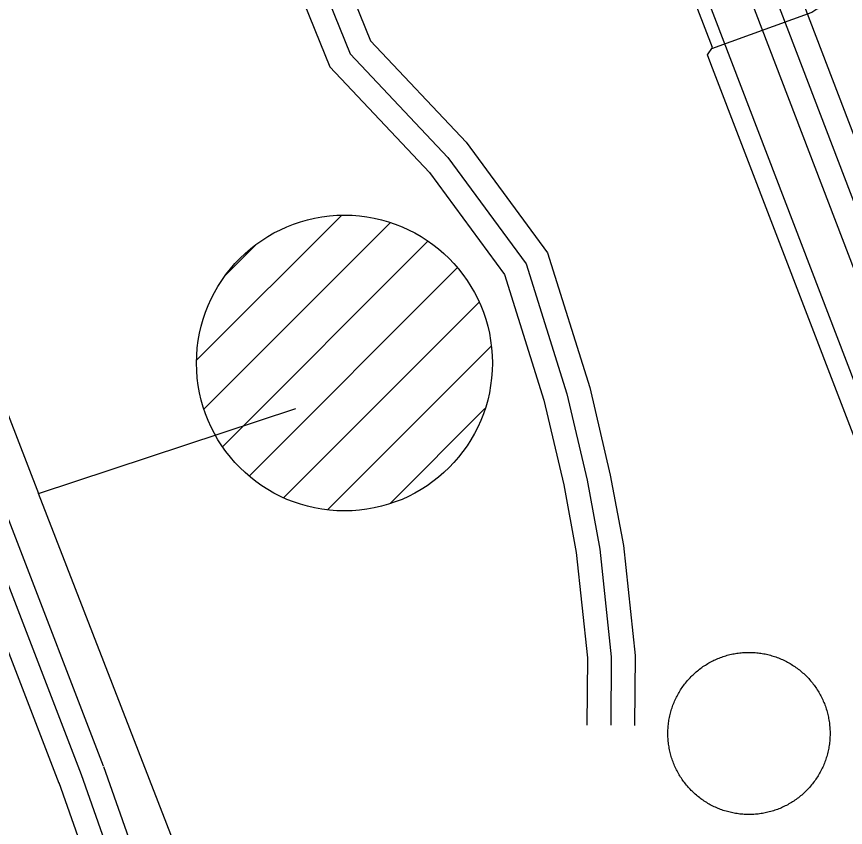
# Model space of a CAD drawing. Extents: x 3694830 to 3732949, y 415201 to 440970.
# Drawn here: x 3710822 to 3711344, y 433979 to 434490 of the extents above; entities that cross this region are included whole.
import ezdxf

# ---------------------------------------------------------------- set-up
doc = ezdxf.new("R2010")
doc.units = 0
for name, color, linetype in [('V-DOMW-TANK', 7, 'Continuous'), ('V-RIVR-EDGE', 7, 'Continuous'), ('V-ROAD-CNTR', 7, 'Continuous'), ('V-UTIL-LINE', 7, 'Continuous')]:
    doc.layers.add(name, color=color, linetype=linetype)

msp = doc.modelspace()

# ---------------------------------------------------------------- linework, layer by layer
at = {"layer": 'V-DOMW-TANK'}
for p, q in [((3710935.49, 434273.37), (3711026.61, 434364.5)), ((3710940.07, 434242.6), (3711057.28, 434359.82)), ((3710951.75, 434218.92), (3711080.98, 434348.16)), ((3710953.68, 434326.92), (3710973.02, 434346.27)), ((3710968.52, 434200.34), (3711099.6, 434331.42)), ((3710990.18, 434186.65), (3711113.33, 434309.79)), ((3711017.93, 434179.04), (3711120.91, 434282.02)), ((3711057.21, 434182.96), (3711116.96, 434242.72))]:
    msp.add_line(p, q, dxfattribs=at)
for points in [[(3711233.05, 434029.52), (3711232.91, 434030.4), (3711232.79, 434031.29), (3711232.68, 434032.17), (3711232.58, 434033.06), (3711232.5, 434033.95), (3711232.44, 434034.83), (3711232.4, 434035.73), (3711232.36, 434036.62), (3711232.35, 434037.51), (3711232.35, 434038.4), (3711232.36, 434039.29), (3711232.39, 434040.18), (3711232.44, 434041.08), (3711232.5, 434041.97), (3711232.58, 434042.85), (3711232.67, 434043.74), (3711232.78, 434044.63), (3711232.9, 434045.51), (3711233.04, 434046.39), (3711233.19, 434047.27), (3711233.36, 434048.14), (3711233.55, 434049.02), (3711233.75, 434049.89), (3711233.96, 434050.75), (3711234.19, 434051.62), (3711234.44, 434052.47), (3711234.7, 434053.33), (3711234.97, 434054.17), (3711235.26, 434055.02), (3711235.56, 434055.85), (3711235.88, 434056.69), (3711236.22, 434057.52), (3711236.57, 434058.34), (3711236.93, 434059.15), (3711237.31, 434059.96), (3711237.7, 434060.76), (3711238.1, 434061.56), (3711238.52, 434062.35), (3711238.95, 434063.13), (3711239.4, 434063.9), (3711239.85, 434064.66), (3711240.33, 434065.42), (3711240.81, 434066.17), (3711241.31, 434066.91), (3711241.82, 434067.64), (3711242.34, 434068.36), (3711242.88, 434069.08), (3711243.43, 434069.78), (3711243.99, 434070.47), (3711244.56, 434071.16), (3711245.15, 434071.83), (3711245.74, 434072.49), (3711246.35, 434073.15), (3711246.97, 434073.79), (3711247.6, 434074.42), (3711248.24, 434075.04), (3711248.89, 434075.65), (3711249.55, 434076.25), (3711250.23, 434076.83), (3711250.91, 434077.41), (3711251.6, 434077.97), (3711252.31, 434078.52), (3711253.02, 434079.05), (3711253.74, 434079.58), (3711254.47, 434080.09), (3711255.21, 434080.59), (3711255.96, 434081.08), (3711256.71, 434081.55), (3711257.47, 434082.01), (3711258.25, 434082.46), (3711259.03, 434082.89), (3711259.81, 434083.31), (3711260.61, 434083.72), (3711261.41, 434084.11), (3711262.22, 434084.49), (3711263.03, 434084.85), (3711263.85, 434085.2), (3711264.68, 434085.53), (3711265.51, 434085.85), (3711266.35, 434086.16), (3711267.19, 434086.45), (3711268.04, 434086.73), (3711268.89, 434086.99), (3711269.75, 434087.23), (3711270.61, 434087.47), (3711271.48, 434087.68), (3711272.35, 434087.88), (3711273.22, 434088.07), (3711274.09, 434088.24), (3711274.97, 434088.4), (3711275.85, 434088.54), (3711276.74, 434088.66), (3711277.62, 434088.77), (3711278.51, 434088.87), (3711279.4, 434088.95), (3711280.29, 434089.01), (3711281.18, 434089.05), (3711282.07, 434089.09), (3711282.96, 434089.1), (3711283.85, 434089.1)], [(3711283.85, 434089.1), (3711284.74, 434089.09), (3711285.64, 434089.06), (3711286.53, 434089.01), (3711287.42, 434088.95), (3711288.31, 434088.88), (3711289.19, 434088.78), (3711290.08, 434088.67), (3711290.96, 434088.55), (3711291.84, 434088.41), (3711292.72, 434088.26), (3711293.6, 434088.09), (3711294.47, 434087.9), (3711295.34, 434087.7), (3711296.2, 434087.49), (3711297.07, 434087.26), (3711297.93, 434087.01), (3711298.78, 434086.75), (3711299.62, 434086.48), (3711300.47, 434086.19), (3711301.31, 434085.89), (3711302.14, 434085.57), (3711302.97, 434085.23), (3711303.79, 434084.89), (3711304.6, 434084.52), (3711305.41, 434084.15), (3711306.21, 434083.76), (3711307.01, 434083.35), (3711307.8, 434082.93), (3711308.58, 434082.5), (3711309.35, 434082.06), (3711310.12, 434081.6), (3711310.87, 434081.12), (3711311.62, 434080.64), (3711312.36, 434080.14), (3711313.09, 434079.63), (3711313.81, 434079.11), (3711314.53, 434078.57), (3711315.23, 434078.02), (3711315.92, 434077.46), (3711316.61, 434076.89), (3711317.28, 434076.3), (3711317.95, 434075.71), (3711318.6, 434075.1), (3711319.24, 434074.48), (3711319.87, 434073.85), (3711320.49, 434073.21), (3711321.1, 434072.56), (3711321.7, 434071.9), (3711322.28, 434071.22), (3711322.86, 434070.54), (3711323.42, 434069.85), (3711323.97, 434069.15), (3711324.51, 434068.43), (3711325.03, 434067.71), (3711325.54, 434066.98), (3711326.04, 434066.24), (3711326.53, 434065.5), (3711327.01, 434064.74), (3711327.46, 434063.98), (3711327.91, 434063.2)], [(3711327.91, 434063.2), (3711328.34, 434062.42), (3711328.77, 434061.64), (3711329.17, 434060.84), (3711329.56, 434060.04), (3711329.94, 434059.23), (3711330.3, 434058.42), (3711330.65, 434057.6), (3711330.98, 434056.77), (3711331.31, 434055.94), (3711331.61, 434055.1), (3711331.9, 434054.26), (3711332.18, 434053.41), (3711332.44, 434052.56), (3711332.69, 434051.7), (3711332.92, 434050.84), (3711333.14, 434049.98), (3711333.34, 434049.1), (3711333.52, 434048.23), (3711333.69, 434047.36), (3711333.85, 434046.48), (3711333.99, 434045.6), (3711334.12, 434044.71), (3711334.22, 434043.83), (3711334.32, 434042.94), (3711334.4, 434042.05), (3711334.46, 434041.16), (3711334.51, 434040.27), (3711334.54, 434039.38), (3711334.56, 434038.49), (3711334.56, 434037.6), (3711334.54, 434036.71), (3711334.51, 434035.82), (3711334.46, 434034.92), (3711334.4, 434034.03), (3711334.33, 434033.15), (3711334.23, 434032.26), (3711334.13, 434031.37), (3711334, 434030.49), (3711333.87, 434029.61), (3711333.71, 434028.73), (3711333.54, 434027.85), (3711333.35, 434026.98), (3711333.16, 434026.11), (3711332.94, 434025.25), (3711332.71, 434024.39), (3711332.47, 434023.53), (3711332.21, 434022.67), (3711331.93, 434021.83), (3711331.64, 434020.98), (3711331.34, 434020.14), (3711331.02, 434019.31), (3711330.68, 434018.48), (3711330.34, 434017.66), (3711329.97, 434016.85), (3711329.6, 434016.04), (3711329.21, 434015.23), (3711328.8, 434014.44), (3711328.39, 434013.65), (3711327.95, 434012.87), (3711327.51, 434012.1), (3711327.05, 434011.33), (3711326.58, 434010.58), (3711326.09, 434009.83), (3711325.6, 434009.09), (3711325.08, 434008.36), (3711324.56, 434007.64), (3711324.02, 434006.92), (3711323.48, 434006.22), (3711322.91, 434005.53), (3711322.34, 434004.84), (3711321.75, 434004.17), (3711321.16, 434003.5), (3711320.55, 434002.85), (3711319.93, 434002.21), (3711319.3, 434001.58), (3711318.66, 434000.96), (3711318.01, 434000.35), (3711317.35, 433999.75), (3711316.68, 433999.17), (3711315.99, 433998.6), (3711315.3, 433998.03), (3711314.6, 433997.48), (3711313.89, 433996.94), (3711313.17, 433996.42), (3711312.44, 433995.91), (3711311.7, 433995.41), (3711310.95, 433994.92), (3711310.19, 433994.45), (3711309.43, 433993.99), (3711308.66, 433993.54), (3711307.88, 433993.1), (3711307.09, 433992.69), (3711306.29, 433992.28), (3711305.49, 433991.89), (3711304.69, 433991.51), (3711303.87, 433991.15), (3711303.05, 433990.8), (3711302.23, 433990.46), (3711301.39, 433990.15), (3711300.55, 433989.84)], [(3711300.55, 433989.84), (3711299.71, 433989.55), (3711298.86, 433989.27), (3711298.01, 433989.01), (3711297.15, 433988.76), (3711296.29, 433988.53), (3711295.43, 433988.32), (3711294.56, 433988.11), (3711293.68, 433987.93), (3711292.81, 433987.76), (3711291.93, 433987.6), (3711291.05, 433987.46), (3711290.17, 433987.34), (3711289.28, 433987.23), (3711288.39, 433987.13), (3711287.5, 433987.05), (3711286.62, 433986.99), (3711285.73, 433986.94), (3711284.83, 433986.91), (3711283.94, 433986.9), (3711283.05, 433986.9), (3711282.16, 433986.91), (3711281.27, 433986.94), (3711280.38, 433986.98), (3711279.49, 433987.05), (3711278.6, 433987.12), (3711277.71, 433987.22), (3711276.82, 433987.33), (3711275.94, 433987.45), (3711275.06, 433987.59), (3711274.18, 433987.74), (3711273.31, 433987.91), (3711272.43, 433988.1), (3711271.56, 433988.29), (3711270.7, 433988.51), (3711269.84, 433988.74), (3711268.98, 433988.99), (3711268.13, 433989.25), (3711267.28, 433989.52), (3711266.43, 433989.81), (3711265.6, 433990.11), (3711264.76, 433990.43), (3711263.94, 433990.77), (3711263.11, 433991.11), (3711262.3, 433991.48), (3711261.49, 433991.85), (3711260.69, 433992.24), (3711259.89, 433992.65), (3711259.1, 433993.07), (3711258.32, 433993.5), (3711257.55, 433993.94), (3711256.79, 433994.4), (3711256.03, 433994.87), (3711255.28, 433995.36), (3711254.54, 433995.86), (3711253.81, 433996.37), (3711253.09, 433996.89), (3711252.38, 433997.43), (3711251.67, 433997.97), (3711250.98, 433998.54), (3711250.29, 433999.11), (3711249.62, 433999.69), (3711248.96, 434000.29), (3711248.3, 434000.9), (3711247.66, 434001.52), (3711247.03, 434002.15), (3711246.41, 434002.79), (3711245.8, 434003.44), (3711245.21, 434004.1), (3711244.62, 434004.77), (3711244.05, 434005.46), (3711243.48, 434006.15), (3711242.93, 434006.85), (3711242.4, 434007.57), (3711241.87, 434008.29), (3711241.36, 434009.02), (3711240.86, 434009.76), (3711240.37, 434010.5), (3711239.9, 434011.26), (3711239.44, 434012.02), (3711238.99, 434012.79), (3711238.56, 434013.57), (3711238.14, 434014.36), (3711237.73, 434015.16), (3711237.34, 434015.96), (3711236.96, 434016.77), (3711236.6, 434017.58), (3711236.25, 434018.4), (3711235.92, 434019.23), (3711235.6, 434020.06), (3711235.29, 434020.9), (3711235, 434021.74), (3711234.72, 434022.59), (3711234.46, 434023.44), (3711234.21, 434024.3), (3711233.98, 434025.16), (3711233.77, 434026.03), (3711233.57, 434026.89), (3711233.38, 434027.77), (3711233.21, 434028.64), (3711233.05, 434029.52)]]:
    msp.add_lwpolyline(points, dxfattribs=at)
msp.add_circle((3711028.47, 434271.42), 93.22, dxfattribs=at)
at = {"layer": 'V-RIVR-EDGE'}
msp.add_spline([(3709416.41, 438923.63), (3709424.2, 438904.77), (3709441.5, 438869.15), (3709450.77, 438855.78), (3709471.73, 438831.06), (3709491.09, 438809.18), (3709508.82, 438785.28), (3709539, 438725.35), (3709552.29, 438701.87), (3709586.93, 438647.6), (3709593.77, 438632.62), (3709609.48, 438608.32), (3709646.12, 438547.17), (3709660.21, 438520.04), (3709671.88, 438499.39), (3709677.92, 438486.03), (3709685.16, 438472.67), (3709701.68, 438446.34), (3709741.56, 438385.59), (3709764.53, 438355.61), (3709775.01, 438339.81), (3709795.15, 438309.43), (3709809.24, 438283.52), (3709836.62, 438236.95), (3709866.83, 438187.14), (3709888.98, 438151.9), (3709906.3, 438125.17), (3709922.82, 438100.46), (3709934.91, 438085.88), (3709970.78, 438036.86), (3709995.37, 438006.87), (3710014.73, 437984.99), (3710041.34, 437953.38), (3710062.31, 437929.47), (3710132.49, 437858.54), (3710157.5, 437830.57), (3710170.8, 437815.17), (3710191.37, 437793.69), (3710222.84, 437764.5), (3710249.05, 437736.13), (3710268.42, 437717.07), (3710289.78, 437688.72), (3710309.53, 437662.38), (3710331.69, 437632.81), (3710343.39, 437618.63), (3710343.77, 437612.16), (3710342.52, 437595.18), (3710341.69, 437587.09), (3710344.09, 437574.95), (3710349.32, 437564.02), (3710357.38, 437554.7), (3710372.31, 437541.72), (3710390.86, 437520.65), (3710416.28, 437497.14), (3710444.93, 437474.82), (3710461.87, 437456.59), (3710478.8, 437433.49), (3710492.11, 437422.14), (3710505.43, 437411.19), (3710519.55, 437396.6), (3710538.5, 437375.12), (3710572.38, 437340.66), (3710589.7, 437314.74), (3710598.97, 437299.35), (3710610.66, 437287.19), (3710630.42, 437265.71), (3710667.13, 437227.61), (3710694.96, 437201.26), (3710719.98, 437180.57), (3710742.58, 437162.32), (3710763.16, 437145.28), (3710783.34, 437129.87), (3710806.36, 437118.09), (3710826.96, 437107.52), (3710844.32, 437094.94), (3710865.3, 437076.69), (3710879.82, 437061.29), (3710892.72, 437046.7), (3710907.66, 437034.94), (3710922.99, 437022.37), (3710947.6, 436998.85), (3710956.48, 436993.17), (3710973.42, 436976.14), (3710992.78, 436956.28), (3711016.18, 436931.96), (3711039.57, 436905.62), (3711072.63, 436865.91), (3711081.48, 436850.93), (3711083.08, 436840.81), (3711081.43, 436829.9), (3711079.39, 436823.03), (3711079.38, 436817.37), (3711081.78, 436806.85), (3711087.82, 436797.53), (3711088.61, 436789.04), (3711091.81, 436776.5), (3711098.25, 436764.35), (3711106.73, 436757.05), (3711115.2, 436750.96), (3711118.01, 436742.87), (3711119.2, 436732.35), (3711119.18, 436721.43), (3711123.99, 436706.06), (3711132.05, 436695.93), (3711146.56, 436677.29), (3711154.62, 436665.54), (3711168.32, 436646.1), (3711177.97, 436623.03), (3711181.56, 436604.01), (3711185.97, 436588.23), (3711194.83, 436571.23), (3711219.42, 436540.84), (3711231.91, 436522.2), (3711251.26, 436500.73), (3711276.67, 436472.36), (3711302.06, 436440.35), (3711327.08, 436416.83), (3711345.23, 436400.61), (3711358.56, 436391.68), (3711362.6, 436391.67), (3711365.03, 436393.29), (3711367.06, 436395.71), (3711360.22, 436410.69), (3711348.95, 436433.76), (3711348.56, 436435.79), (3711350.19, 436441.04), (3711353.43, 436443.46), (3711360.71, 436445.86), (3711370.41, 436443.41), (3711379.69, 436435.71), (3711385.35, 436433.27), (3711393.03, 436433.25), (3711401.93, 436435.25), (3711411.23, 436435.63), (3711418.91, 436432.78), (3711433.43, 436419.4), (3711452.78, 436395.9), (3711476.58, 436370.77), (3711503.19, 436338.76), (3711528.99, 436307.56), (3711539.87, 436292.97), (3711550.76, 436278.79), (3711562.46, 436268.25), (3711578.58, 436248.8), (3711601.94, 436211.14), (3711619.66, 436179.96), (3711638.58, 436146.75), (3711647.84, 436129.34), (3711661.95, 436112.32), (3711680.1, 436094.49), (3711699.46, 436073.01), (3711711.15, 436058.83), (3711730.9, 436031.68), (3711750.26, 436012.63), (3711780.51, 435980.21), (3711801.87, 435951.85), (3711825.64, 435916.61), (3711836.91, 435896.36), (3711875.6, 435841.68), (3711900.17, 435803.2), (3711927.96, 435759.86), (3711955.74, 435708.04), (3711962.56, 435688.21), (3711968.59, 435674.44), (3711979.06, 435653.79), (3711993.17, 435638.39), (3712013.35, 435620.95), (3712024.24, 435612.03), (3712033.92, 435601.49), (3712046.42, 435584.88), (3712059.71, 435563.42), (3712069.37, 435546.41), (3712083.08, 435529.39), (3712097.18, 435509.95), (3712116.96, 435495.34), (3712130.69, 435486.82), (3712141.57, 435473.85), (3712168.59, 435442.65), (3712171.4, 435435.36), (3712183.09, 435419.56), (3712199.62, 435402.13), (3712223.83, 435380.64), (3712242.79, 435359.97), (3712257.3, 435340.93), (3712270.99, 435318.25), (3712283.08, 435302.45), (3712301.62, 435277.34), (3712346.38, 435227.49), (3712366.53, 435199.54), (3712381.44, 435177.66), (3712398.77, 435155.78), (3712416.91, 435132.29), (3712436.61, 435086.54), (3712455.54, 435054.15), (3712466.42, 435037.54), (3712489, 435011.61), (3712512.79, 434986.07), (3712546.27, 434954.04), (3712574.51, 434927.69), (3712607.17, 434886.36), (3712630.95, 434857.59), (3712637.81, 434850.3), (3712652.73, 434835.7), (3712657.97, 434827.2), (3712659.16, 434819.11), (3712661.57, 434812.23), (3712661.96, 434804.95), (3712668.82, 434797.65), (3712682.52, 434779.83), (3712700.66, 434757.14), (3712724.04, 434725.94), (3712742.58, 434702.85), (3712756.29, 434685.83), (3712784.54, 434665.54), (3712804.33, 434653.77), (3712827.35, 434641.58), (3712857.63, 434621.69), (3712868.51, 434609.13), (3712884.65, 434593.32), (3712899.98, 434579.53), (3712922.18, 434563.3), (3712941.55, 434547.08), (3712958.08, 434527.63), (3712978.25, 434505.74), (3712995.19, 434491.14), (3713016.17, 434471.68), (3713032.29, 434449.4), (3713043.36, 434433.46)], degree=3, dxfattribs=at)
at = {"layer": 'V-ROAD-CNTR'}
for points in [[(3710029.75, 436192.88), (3710175.06, 435802.71), (3710567.71, 434778.02), (3710862.49, 434012.13)], [(3710021.02, 436173.34), (3710161.03, 435797.41), (3710553.71, 434772.64), (3710848.49, 434006.74)], [(3711117, 434974.42), (3711293.25, 434519.97), (3711577.68, 433777.36)], [(3711107.2, 434958.21), (3711279.26, 434514.58), (3711563.67, 433771.99)], [(3710941.16, 434922.53), (3710964.03, 434854.11), (3710993.52, 434779.88), (3711029.4, 434676.02), (3711028.48, 434574.32), (3711015.43, 434507.46), (3711032.12, 434466.26), (3711093.69, 434401.05), (3711142.96, 434334.03), (3711168.63, 434252.03), (3711181.36, 434197.69), (3711189.44, 434154.18), (3711196.65, 434086.34), (3711196.31, 434043.13)], [(3710963.32, 434903.56), (3710978.13, 434859.26), (3711007.58, 434785.1), (3711044.42, 434678.47), (3711043.46, 434572.8), (3711031.01, 434508.96), (3711044.97, 434474.5), (3711105.23, 434410.68), (3711156.53, 434340.9), (3711183.11, 434255.98), (3711196.04, 434200.77), (3711204.3, 434156.35), (3711211.65, 434087.08), (3711211.31, 434043.01)], [(3710935.25, 434892.9), (3710949.94, 434848.95), (3710979.45, 434774.66), (3711014.38, 434673.57), (3711013.49, 434575.84), (3710999.86, 434505.96), (3711019.28, 434458.01), (3711082.15, 434391.42), (3711129.39, 434327.16), (3711154.15, 434248.07), (3711166.67, 434194.6), (3711174.59, 434152.02), (3711181.64, 434085.61), (3711181.31, 434043.24)], [(3710589.38, 434763.47), (3710876.48, 434017.52)], [(3711294.64, 434558.29), (3711591.69, 433782.72)], [(3710876.63, 434017.11), (3711062.99, 433487.72)], [(3710862.49, 434012.13), (3711053.9, 433468.37)], [(3710848.34, 434007.15), (3711034.94, 433477.07)]]:
    msp.add_lwpolyline(points, dxfattribs=at)
at = {"layer": 'V-UTIL-LINE'}
msp.add_line((3710704.71, 434527.53), (3710835.57, 434189.24), dxfattribs=at)
for points in [[(3711382, 434141.39), (3711259.5, 434459.94), (3711257.32, 434465.6), (3711260.42, 434470.33), (3711224.46, 434563.6), (3711091.25, 434909.13), (3711083.73, 434916.52), (3711054.87, 434991.22)], [(3711098.2, 434922.13), (3711100.66, 434909.6), (3711394.54, 434143.06)], [(3711407.08, 434526.47), (3711326.13, 434494.41), (3711323.01, 434492.43), (3711259.81, 434469.4)], [(3710992.02, 433786.62), (3710835.57, 434189.24), (3710997.88, 434242.84)]]:
    msp.add_lwpolyline(points, dxfattribs=at)

doc.saveas('drawing.dxf')
